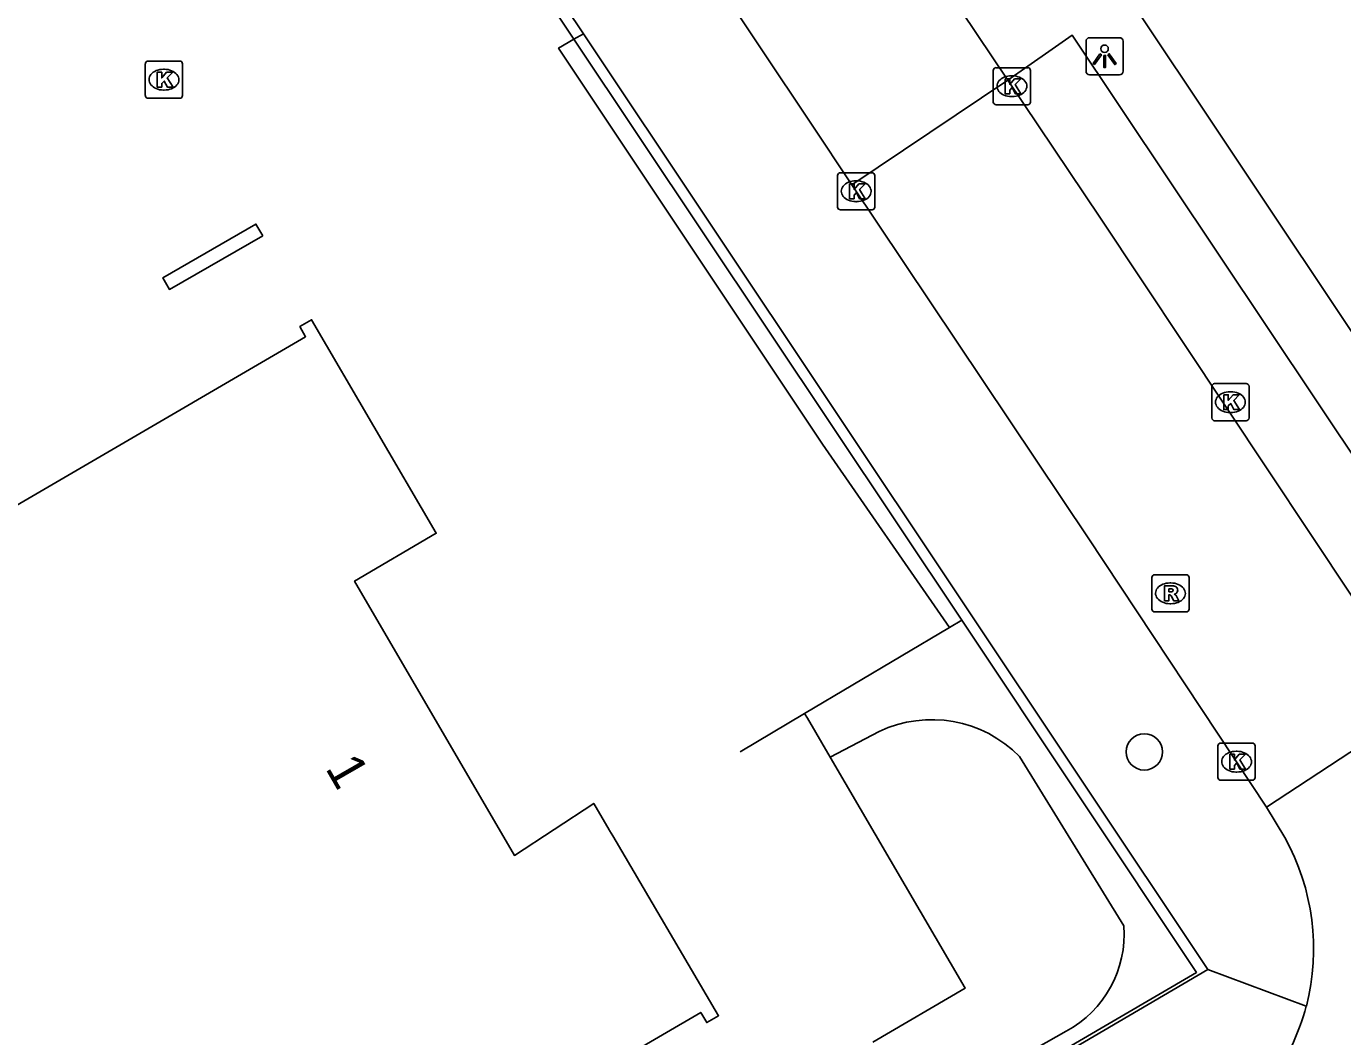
# Model space of a CAD drawing. Extents: x 158352 to 159489, y 383828 to 384597.
# Drawn here: x 158709.29 to 158744.72, y 384163.15 to 384190.35 of the extents above; entities that cross this region are included whole.
import ezdxf

# ---------------------------------------------------------------- set-up
doc = ezdxf.new("R2010")
doc.units = 0
for name, color, linetype in [('IMGEO_Boom', 7, 'Continuous'), ('IMGEO_Groenvoorziening', 7, 'Continuous'), ('IMGEO_Hek', 7, 'Continuous'), ('IMGEO_Kolk', 7, 'Continuous'), ('IMGEO_Lichtpunt', 7, 'Continuous'), ('IMGEO_Pand', 7, 'Continuous'), ('IMGEO_Pand_nummerreeks', 7, 'Continuous'), ('IMGEO_Rijbaan_lokaal_open', 7, 'Continuous'), ('IMGEO_Rioolput', 7, 'Continuous'), ('IMGEO_Voetpad_open', 7, 'Continuous')]:
    doc.layers.add(name, color=color, linetype=linetype)

msp = doc.modelspace()

# ---------------------------------------------------------------- linework, layer by layer
at = {"layer": 'IMGEO_Boom'}
msp.add_circle((158739.383, 384170.816), 0.489, dxfattribs=at)
at = {"layer": 'IMGEO_Groenvoorziening'}
for points in [[(158681.045, 384164.988), (158679.879, 384166.583), (158659.403, 384197.494), (158700.665, 384224.966), (158724.023, 384190.002)], [(158724.023, 384190.002), (158724.283, 384190.153)], [(158724.023, 384190.002), (158723.614, 384189.764), (158730.72, 384179.098), (158734.136, 384174.169)], [(158734.468, 384174.367), (158724.023, 384190.002)], [(158709.334, 384146.504), (158740.785, 384164.877), (158734.468, 384174.367)], [(158734.136, 384174.169), (158730.24, 384171.849), (158730.313, 384171.723), (158730.926, 384170.674)], [(158734.136, 384174.169), (158734.468, 384174.367)], [(158732.248, 384171.369), (158730.926, 384170.674)], [(158730.926, 384170.674), (158734.56, 384164.453), (158732.078, 384163.004)], [(158738.832, 384166.131), (158736.023, 384170.696)], [(158731.081, 384159.768), (158733.448, 384161.127), (158737.281, 384163.293)]]:
    msp.add_lwpolyline(points, dxfattribs=at)
for centre, radius, start, end in [((158733.658, 384168.357), 3.326, 44.6918, 115.0914), ((158735.866, 384165.909), 2.974, 298.4051, 4.2806)]:
    msp.add_arc(centre, radius, start, end, dxfattribs=at)
at = {"layer": 'IMGEO_Hek'}
for points in [[(158724.023, 384190.002), (158700.672, 384225.071), (158659.322, 384197.451), (158673.747, 384175.754), (158679.943, 384166.567)], [(158734.468, 384174.367), (158724.023, 384190.002)], [(158730.24, 384171.849), (158734.136, 384174.169), (158734.468, 384174.367)], [(158740.785, 384164.877), (158734.468, 384174.367)], [(158728.508, 384170.817), (158730.24, 384171.849)], [(158709.334, 384146.504), (158740.785, 384164.877)]]:
    msp.add_lwpolyline(points, dxfattribs=at)
at = {"layer": 'IMGEO_Kolk'}
for p, q in [((158712.492, 384188.489), (158712.492, 384189.341)), ((158712.567, 384189.415), (158713.419, 384189.415)), ((158713.493, 384189.341), (158713.493, 384188.489)), ((158712.98, 384189.195), (158713.005, 384189.195)), ((158735.318, 384188.312), (158735.318, 384189.164)), ((158735.393, 384189.238), (158736.245, 384189.238)), ((158735.806, 384189.018), (158735.831, 384189.018)), ((158736.319, 384189.164), (158736.319, 384188.312)), ((158713.003, 384188.635), (158712.978, 384188.635)), ((158713.419, 384188.415), (158712.567, 384188.415)), ((158735.829, 384188.458), (158735.804, 384188.458)), ((158736.245, 384188.238), (158735.393, 384188.238)), ((158731.127, 384185.484), (158731.127, 384186.336)), ((158731.202, 384186.41), (158732.054, 384186.41)), ((158731.615, 384186.19), (158731.64, 384186.19)), ((158732.128, 384186.336), (158732.128, 384185.484)), ((158732.054, 384185.41), (158731.202, 384185.41)), ((158731.638, 384185.63), (158731.613, 384185.63)), ((158741.2, 384179.806), (158741.2, 384180.658)), ((158741.275, 384180.732), (158742.127, 384180.732)), ((158741.688, 384180.512), (158741.713, 384180.512)), ((158742.201, 384180.658), (158742.201, 384179.806)), ((158741.711, 384179.952), (158741.686, 384179.952)), ((158742.127, 384179.732), (158741.275, 384179.732)), ((158741.365, 384170.127), (158741.365, 384170.979)), ((158741.44, 384171.053), (158742.292, 384171.053)), ((158742.366, 384170.979), (158742.366, 384170.127)), ((158741.853, 384170.833), (158741.878, 384170.833)), ((158741.876, 384170.273), (158741.851, 384170.273)), ((158742.292, 384170.053), (158741.44, 384170.053))]:
    msp.add_line(p, q, dxfattribs=at)
for points in [[(158712.492, 384188.489), (158712.492, 384189.341)], [(158712.567, 384189.415), (158713.419, 384189.415)], [(158713.493, 384189.341), (158713.493, 384188.489)], [(158712.813, 384189.115), (158712.936, 384189.115), (158712.936, 384188.964), (158713.066, 384189.115), (158713.23, 384189.115), (158713.084, 384188.964), (158713.237, 384188.715), (158713.085, 384188.715), (158713, 384188.879), (158712.936, 384188.812), (158712.936, 384188.715), (158712.813, 384188.715), (158712.813, 384189.115)], [(158735.318, 384188.312), (158735.318, 384189.164)], [(158735.393, 384189.238), (158736.245, 384189.238)], [(158736.319, 384189.164), (158736.319, 384188.312)], [(158735.639, 384188.938), (158735.762, 384188.938), (158735.762, 384188.787), (158735.892, 384188.938), (158736.056, 384188.938), (158735.91, 384188.787), (158736.063, 384188.538), (158735.911, 384188.538), (158735.826, 384188.702), (158735.762, 384188.635), (158735.762, 384188.538), (158735.639, 384188.538), (158735.639, 384188.938)], [(158713.419, 384188.415), (158712.567, 384188.415)], [(158736.245, 384188.238), (158735.393, 384188.238)], [(158731.127, 384185.484), (158731.127, 384186.336)], [(158731.202, 384186.41), (158732.054, 384186.41)], [(158732.128, 384186.336), (158732.128, 384185.484)], [(158731.448, 384186.11), (158731.571, 384186.11), (158731.571, 384185.959), (158731.701, 384186.11), (158731.865, 384186.11), (158731.719, 384185.959), (158731.872, 384185.71), (158731.72, 384185.71), (158731.635, 384185.874), (158731.571, 384185.807), (158731.571, 384185.71), (158731.448, 384185.71), (158731.448, 384186.11)], [(158732.054, 384185.41), (158731.202, 384185.41)], [(158741.2, 384179.806), (158741.2, 384180.658)], [(158741.275, 384180.732), (158742.127, 384180.732)], [(158742.201, 384180.658), (158742.201, 384179.806)], [(158741.521, 384180.432), (158741.644, 384180.432), (158741.644, 384180.281), (158741.774, 384180.432), (158741.938, 384180.432), (158741.792, 384180.281), (158741.945, 384180.032), (158741.793, 384180.032), (158741.708, 384180.196), (158741.644, 384180.129), (158741.644, 384180.032), (158741.521, 384180.032), (158741.521, 384180.432)], [(158742.127, 384179.732), (158741.275, 384179.732)], [(158741.365, 384170.127), (158741.365, 384170.979)], [(158741.44, 384171.053), (158742.292, 384171.053)], [(158742.366, 384170.979), (158742.366, 384170.127)], [(158741.686, 384170.753), (158741.809, 384170.753), (158741.809, 384170.602), (158741.939, 384170.753), (158742.103, 384170.753), (158741.957, 384170.602), (158742.11, 384170.353), (158741.958, 384170.353), (158741.873, 384170.517), (158741.809, 384170.45), (158741.809, 384170.353), (158741.686, 384170.353), (158741.686, 384170.753)], [(158742.292, 384170.053), (158741.44, 384170.053)]]:
    msp.add_lwpolyline(points, dxfattribs=at)
for centre, start, end in [((158712.569, 384189.339), 91.552, 178.448), ((158712.569, 384189.339), 91.552, 178.448), ((158713.417, 384189.339), 1.552, 88.448), ((158713.417, 384189.339), 1.552, 88.448), ((158735.395, 384189.162), 91.552, 178.448), ((158735.395, 384189.162), 91.552, 178.448), ((158736.243, 384189.162), 1.552, 88.448), ((158736.243, 384189.162), 1.552, 88.448), ((158712.569, 384188.491), 181.552, 268.448), ((158712.569, 384188.491), 181.552, 268.448), ((158713.417, 384188.491), 271.552, 358.448), ((158713.417, 384188.491), 271.552, 358.448), ((158735.395, 384188.314), 181.552, 268.448), ((158735.395, 384188.314), 181.552, 268.448), ((158736.243, 384188.314), 271.552, 358.448), ((158736.243, 384188.314), 271.552, 358.448), ((158731.204, 384186.334), 91.552, 178.448), ((158731.204, 384186.334), 91.552, 178.448), ((158732.052, 384186.334), 1.552, 88.448), ((158732.052, 384186.334), 1.552, 88.448), ((158731.204, 384185.486), 181.552, 268.448), ((158731.204, 384185.486), 181.552, 268.448), ((158732.052, 384185.486), 271.552, 358.448), ((158732.052, 384185.486), 271.552, 358.448), ((158741.277, 384180.656), 91.552, 178.448), ((158741.277, 384180.656), 91.552, 178.448), ((158742.125, 384180.656), 1.552, 88.448), ((158742.125, 384180.656), 1.552, 88.448), ((158741.277, 384179.808), 181.552, 268.448), ((158741.277, 384179.808), 181.552, 268.448), ((158742.125, 384179.808), 271.552, 358.448), ((158742.125, 384179.808), 271.552, 358.448), ((158741.442, 384170.977), 91.552, 178.448), ((158741.442, 384170.977), 91.552, 178.448), ((158742.29, 384170.977), 1.552, 88.448), ((158742.29, 384170.977), 1.552, 88.448), ((158741.442, 384170.129), 181.552, 268.448), ((158741.442, 384170.129), 181.552, 268.448), ((158742.29, 384170.129), 271.552, 358.448), ((158742.29, 384170.129), 271.552, 358.448)]:
    msp.add_arc(centre, 0.0765, start, end, dxfattribs=at)
for centre, major_axis, ratio, start_param, end_param in [((158712.979, 384188.915), (-0.387, 0.002), 0.722429, 4.712389, 7.853982), ((158713.004, 384188.915), (-0.39, 0.002), 0.717154, 1.570796, 4.712389), ((158735.805, 384188.738), (-0.387, 0.002), 0.722429, 4.712389, 7.853982), ((158735.83, 384188.738), (-0.39, 0.002), 0.717154, 1.570796, 4.712389), ((158731.614, 384185.91), (-0.387, 0.002), 0.722429, 4.712389, 7.853982), ((158731.639, 384185.91), (-0.39, 0.002), 0.717154, 1.570796, 4.712389), ((158741.687, 384180.232), (-0.387, 0.002), 0.722429, 4.712389, 7.853982), ((158741.712, 384180.232), (-0.39, 0.002), 0.717154, 1.570796, 4.712389), ((158741.852, 384170.553), (-0.387, 0.002), 0.722429, 4.712389, 7.853982), ((158741.877, 384170.553), (-0.39, 0.002), 0.717154, 1.570796, 4.712389)]:
    msp.add_ellipse(centre, major_axis=major_axis, ratio=ratio, start_param=start_param, end_param=end_param, dxfattribs=at)
at = {"layer": 'IMGEO_Lichtpunt'}
for p, q in [((158738.717, 384190.045), (158737.909, 384190.045)), ((158738.717, 384190.045), (158737.909, 384190.045)), ((158737.815, 384189.95), (158737.815, 384189.143)), ((158737.815, 384189.95), (158737.815, 384189.143)), ((158738.811, 384189.143), (158738.811, 384189.95)), ((158738.811, 384189.143), (158738.811, 384189.95)), ((158737.909, 384189.049), (158738.717, 384189.049)), ((158737.909, 384189.049), (158738.717, 384189.049))]:
    msp.add_line(p, q, dxfattribs=at)
for points in [[(158738.189, 384189.614), (158738.228, 384189.586), (158738.04, 384189.324), (158738.002, 384189.351), (158738.189, 384189.614)], [(158738.291, 384189.566), (158738.338, 384189.566), (158738.338, 384189.244), (158738.291, 384189.244), (158738.291, 384189.566)], [(158738.401, 384189.586), (158738.439, 384189.613), (158738.626, 384189.351), (158738.587, 384189.323), (158738.401, 384189.586)]]:
    msp.add_lwpolyline(points, dxfattribs=at)
msp.add_circle((158738.314, 384189.748), 0.0994, dxfattribs=at)
for centre, start, end in [((158737.909, 384189.95), 90, 180), ((158737.909, 384189.95), 90, 180), ((158738.717, 384189.95), 0, 90), ((158738.717, 384189.95), 0, 90), ((158737.909, 384189.143), 180, 270), ((158737.909, 384189.143), 180, 270), ((158738.717, 384189.143), 270, 0), ((158738.717, 384189.143), 270, 360)]:
    msp.add_arc(centre, 0.0946, start, end, dxfattribs=at)
at = {"layer": 'IMGEO_Pand'}
for points in [[(158715.656, 384184.709), (158715.467, 384185.026), (158712.964, 384183.581), (158713.139, 384183.266), (158715.656, 384184.709)], [(158705.587, 384147.238), (158703.871, 384150.068), (158727.441, 384163.801), (158727.604, 384163.526), (158727.921, 384163.713), (158725.073, 384168.559), (158724.989, 384168.703), (158724.981, 384168.716), (158724.563, 384169.427), (158722.428, 384168.028), (158718.123, 384175.417), (158720.325, 384176.703), (158716.968, 384182.45), (158716.653, 384182.267), (158716.807, 384181.994), (158698.464, 384171.293), (158693.277, 384168.267), (158691.734, 384171.213), (158681.775, 384165.414)]]:
    msp.add_lwpolyline(points, dxfattribs=at)
at = {"layer": 'IMGEO_Rijbaan_lokaal_open'}
for points in [[(158735.708, 384188.905), (158731.127, 384195.741)], [(158726.954, 384192.921), (158727.659, 384191.863), (158730.422, 384187.719), (158731.514, 384186.085)], [(158731.514, 384186.085), (158735.708, 384188.905)], [(158746.896, 384172.098), (158744.988, 384174.983), (158738.187, 384185.214), (158735.708, 384188.905)], [(158731.514, 384186.085), (158737.872, 384176.577), (158742.673, 384169.326)], [(158742.673, 384169.326), (158746.896, 384172.098)], [(158743.162, 384168.514), (158742.673, 384169.326)]]:
    msp.add_lwpolyline(points, dxfattribs=at)
for centre, radius, start, end in [((158737.767, 384165.514), 6.173, 345.5251, 29.0756), ((158737.7, 384165.596), 6.258, 301.9381, 344.9514)]:
    msp.add_arc(centre, radius, start, end, dxfattribs=at)
at = {"layer": 'IMGEO_Rioolput'}
for p, q in [((158739.585, 384174.659), (158739.585, 384175.511)), ((158739.66, 384175.585), (158740.512, 384175.585)), ((158740.586, 384175.511), (158740.586, 384174.659)), ((158740.073, 384175.365), (158740.098, 384175.365)), ((158740.096, 384174.805), (158740.071, 384174.805)), ((158740.512, 384174.585), (158739.66, 384174.585))]:
    msp.add_line(p, q, dxfattribs=at)
for points in [[(158739.585, 384174.659), (158739.585, 384175.511)], [(158739.66, 384175.585), (158740.512, 384175.585)], [(158740.586, 384175.511), (158740.586, 384174.659)], [(158740.174, 384175.283), (158739.922, 384175.285), (158739.922, 384174.885)], [(158740.1, 384175.204), (158740.046, 384175.204), (158740.046, 384175.123)], [(158739.922, 384174.885), (158740.046, 384174.885), (158740.046, 384175.047), (158740.057, 384175.047)], [(158740.046, 384175.123), (158740.098, 384175.123)], [(158740.104, 384175.018), (158740.175, 384174.885), (158740.315, 384174.885), (158740.25, 384175.011)], [(158740.512, 384174.585), (158739.66, 384174.585)]]:
    msp.add_lwpolyline(points, dxfattribs=at)
for centre, radius, start, end in [((158739.662, 384175.509), 0.0765, 91.552, 178.448), ((158739.662, 384175.509), 0.0765, 91.552, 178.448), ((158740.51, 384175.509), 0.0765, 1.552, 88.448), ((158740.51, 384175.509), 0.0765, 1.552, 88.448), ((158740.106, 384175.108), 0.0964, 77.0061, 93.1865), ((158740.12, 384175.165), 0.0378, 276.6634, 79.6772), ((158740.173, 384175.173), 0.109, 350.3612, 89.416), ((158740.171, 384175.173), 0.112, 277.5842, 350.9817), ((158740.056, 384174.994), 0.0533, 26.0293, 88.6989), ((158740.082, 384175.312), 0.19, 274.7715, 282.9687), ((158740.155, 384174.958), 0.108, 29.5134, 73.7905), ((158739.662, 384174.661), 0.0765, 181.552, 268.448), ((158739.662, 384174.661), 0.0765, 181.552, 268.448), ((158740.51, 384174.661), 0.0765, 271.552, 358.448), ((158740.51, 384174.661), 0.0765, 271.552, 358.448)]:
    msp.add_arc(centre, radius, start, end, dxfattribs=at)
for centre, major_axis, ratio, start_param, end_param in [((158740.072, 384175.085), (-0.387, 0.002), 0.722429, 4.712389, 7.853982), ((158740.097, 384175.085), (-0.39, 0.002), 0.717154, 1.570796, 4.712389)]:
    msp.add_ellipse(centre, major_axis=major_axis, ratio=ratio, start_param=start_param, end_param=end_param, dxfattribs=at)
at = {"layer": 'IMGEO_Voetpad_open'}
for points in [[(158724.283, 384190.153), (158690.826, 384240.042)], [(158738.549, 384191.749), (158752.1, 384171.43)], [(158724.283, 384190.153), (158741.091, 384164.958)], [(158749.247, 384169.495), (158750.617, 384170.393), (158737.445, 384190.113), (158735.708, 384188.905)], [(158741.091, 384164.958), (158709.408, 384146.369)], [(158743.744, 384163.971), (158741.091, 384164.958)]]:
    msp.add_lwpolyline(points, dxfattribs=at)

# ---------------------------------------------------------------- texts
at = {"layer": 'IMGEO_Pand_nummerreeks'}
msp.add_text('1', height=1, rotation=299.9139, dxfattribs=at).set_placement((158717.322, 384170.381))

doc.saveas('drawing.dxf')
